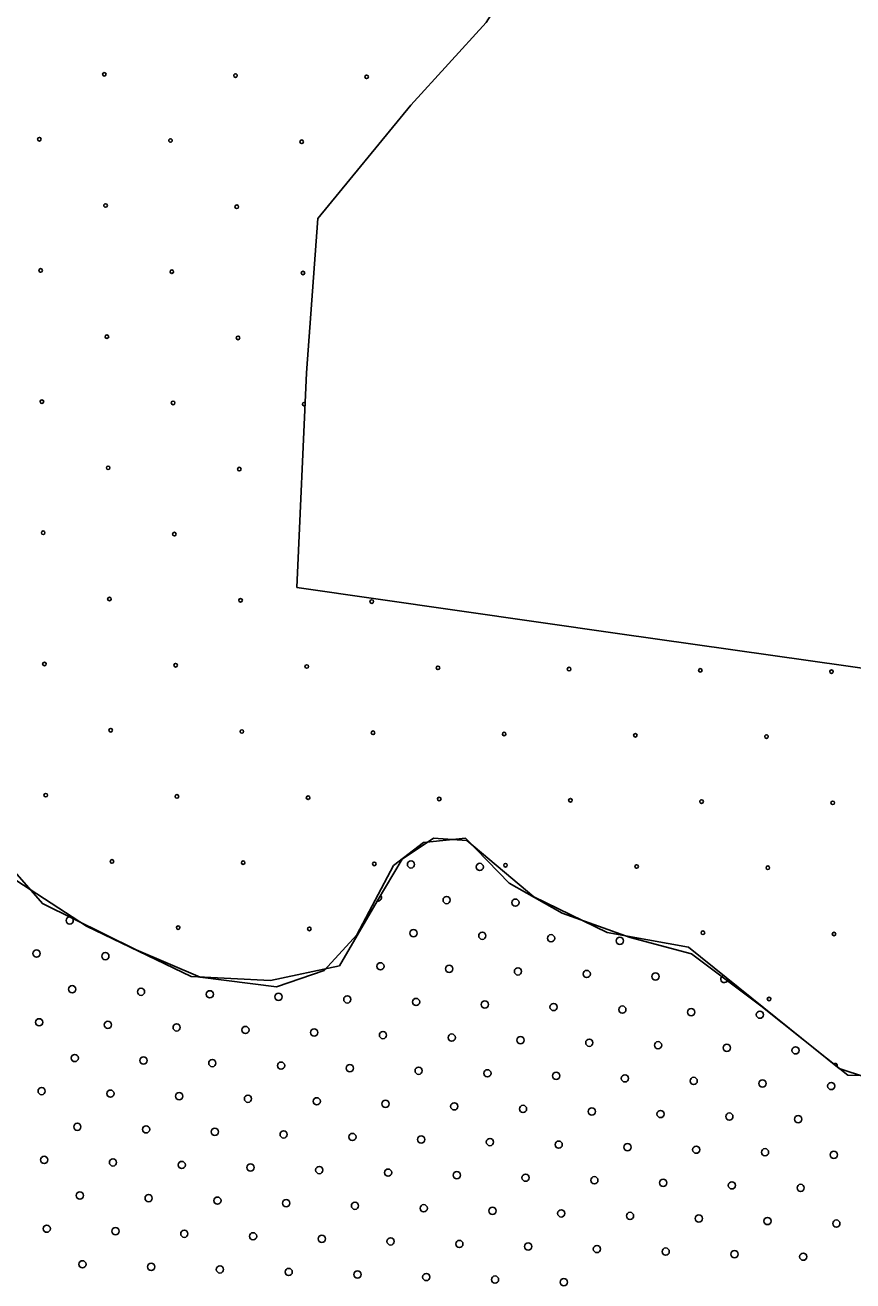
# Model space of a CAD drawing. Extents: x 1612280 to 1883141, y 560852 to 780851.
# Drawn here: x 1808829 to 1811256, y 636942 to 640624 of the extents above; entities that cross this region are included whole.
import ezdxf

# ---------------------------------------------------------------- set-up
doc = ezdxf.new("R2010")
doc.units = 0
for name, color, linetype in [('DESIGN - EROSION CONTROL - Devices', 7, 'Continuous'), ('DESIGN - SCRATCH - User 1', 7, 'Continuous'), ('DESIGN - TRAFFIC CONTROL PERMANENT - Pavement Marking Text', 7, 'Continuous')]:
    doc.layers.add(name, color=color, linetype=linetype)

msp = doc.modelspace()

# ---------------------------------------------------------------- linework, layer by layer
at = {"layer": 'DESIGN - EROSION CONTROL - Devices'}
for centre in [(1809061.3, 640479.3), (1809061.3, 640479.3), (1809445.9, 640475.6), (1809445.9, 640475.6), (1809830.4, 640471.9), (1809830.4, 640471.9), (1808870.9, 640288.9), (1808870.9, 640288.9), (1809255.4, 640285.2), (1809255.4, 640285.2), (1809640, 640281.5), (1809640, 640281.5), (1809065, 640094.8), (1809065, 640094.8), (1809449.6, 640091.1), (1809449.6, 640091.1), (1808874.6, 639904.4), (1808874.6, 639904.4), (1809259.2, 639900.6), (1809259.2, 639900.6), (1809643.7, 639896.9), (1809643.7, 639896.9), (1809068.8, 639710.2), (1809068.8, 639710.2), (1809453.3, 639706.5), (1809453.3, 639706.5), (1808878.4, 639519.8), (1808878.4, 639519.8), (1809262.9, 639516.1), (1809262.9, 639516.1), (1809072.5, 639325.7), (1809072.5, 639325.7), (1809457.1, 639322), (1809457.1, 639322), (1808882.1, 639135.3), (1808882.1, 639135.3), (1809266.6, 639131.5), (1809266.6, 639131.5), (1809076.2, 638941.1), (1809076.2, 638941.1), (1809460.8, 638937.4), (1809460.8, 638937.4), (1809845.3, 638933.7), (1809845.3, 638933.7), (1808885.8, 638750.7), (1808885.8, 638750.7), (1809270.4, 638747), (1809270.4, 638747), (1809654.9, 638743.3), (1809654.9, 638743.3), (1810039.5, 638739.5), (1810039.5, 638739.5), (1810424, 638735.8), (1810424, 638735.8), (1810808.6, 638732.1), (1810808.6, 638732.1), (1811193.1, 638728.3), (1811193.1, 638728.3), (1809080, 638556.6), (1809080, 638556.6), (1809464.5, 638552.8), (1809464.5, 638552.8), (1809849.1, 638549.1), (1809849.1, 638549.1), (1810233.6, 638545.4), (1810233.6, 638545.4), (1810618.2, 638541.6), (1810618.2, 638541.6), (1811002.7, 638537.9), (1811002.7, 638537.9), (1808889.6, 638366.2), (1808889.6, 638366.2), (1809274.1, 638362.4), (1809274.1, 638362.4), (1809658.7, 638358.7), (1809658.7, 638358.7), (1810043.2, 638355), (1810043.2, 638355), (1810427.8, 638351.2), (1810427.8, 638351.2), (1810812.3, 638347.5), (1810812.3, 638347.5), (1811196.9, 638343.8), (1811196.9, 638343.8), (1809083.7, 638172), (1809083.7, 638172), (1809468.3, 638168.3), (1809468.3, 638168.3), (1809852.8, 638164.6), (1809852.8, 638164.6), (1810237.4, 638160.8), (1810237.4, 638160.8), (1810621.9, 638157.1), (1810621.9, 638157.1), (1811006.5, 638153.4), (1811006.5, 638153.4), (1809277.8, 637977.9), (1809277.8, 637977.9), (1809662.4, 637974.1), (1809662.4, 637974.1), (1810816.1, 637962.9), (1810816.1, 637962.9), (1811200.6, 637959.2), (1811200.6, 637959.2), (1811010.2, 637768.8), (1811010.2, 637768.8)]:
    msp.add_circle(centre, 5.28, dxfattribs=at)
for centre, start, end in [((1809647.5, 639512.4), 57.4283, 297.3931), ((1811204.3, 637574.7), 322.0522, 140.8048)]:
    msp.add_arc(centre, 5.28, start, end, dxfattribs=at)
at = {"layer": 'DESIGN - SCRATCH - User 1'}
for points in [[(1809625.8, 638974.5), (1809654.2, 639603.8), (1809687.2, 640056.3), (1809959.7, 640388.9), (1810181.2, 640631.6), (1810280.1, 640787.5), (1810058.5, 641081.1)], [(1809625.8, 638974.5), (1809654.2, 639603.8), (1809687.2, 640056.3), (1809959.7, 640388.9), (1810181.2, 640631.6), (1810280.1, 640787.5), (1810058.5, 641081.1)], [(1813428.6, 639633.8), (1812924.1, 638788.7), (1812265.3, 638800.7), (1812247.3, 638393.2), (1811891, 638405.2), (1811798.2, 638570), (1811690.4, 638680.8), (1810566, 638839.7), (1809625.8, 638974.5)], [(1813428.6, 639633.8), (1812924.1, 638788.7), (1812265.3, 638800.7), (1812247.3, 638393.2), (1811891, 638405.2), (1811798.2, 638570), (1811690.4, 638680.8), (1810566, 638839.7), (1809625.8, 638974.5)], [(1808738.2, 638323.7), (1808736.2, 638211.9), (1808879.8, 638048.3), (1809155.1, 637912.5), (1809342.5, 637832.7), (1809565.9, 637804.7), (1809705.5, 637852.6), (1809801.3, 637956.4), (1809909, 638160), (1809996.7, 638227.9), (1810120.4, 638239.9), (1810248, 638108.1), (1810403.6, 638020.3), (1810603.1, 637948.5), (1810782.6, 637900.6), (1810986, 637748.9), (1811241.3, 637545.3), (1811480.6, 637541.3), (1811644.2, 637589.2), (1811817.7, 637597.2), (1812027.1, 637533.3)], [(1808738.2, 638323.7), (1808736.2, 638211.9), (1808879.8, 638048.3), (1809155.1, 637912.5), (1809342.5, 637832.7), (1809565.9, 637804.7), (1809705.5, 637852.6), (1809801.3, 637956.4), (1809909, 638160), (1809996.7, 638227.9), (1810120.4, 638239.9), (1810248, 638108.1), (1810403.6, 638020.3), (1810603.1, 637948.5), (1810782.6, 637900.6), (1810986, 637748.9), (1811241.3, 637545.3), (1811480.6, 637541.3), (1811644.2, 637589.2), (1811817.7, 637597.2), (1812027.1, 637533.3)], [(1808782.3, 638129.3), (1809009, 637982.1), (1809315.5, 637834.9), (1809548.4, 637822.7), (1809750.6, 637865.6), (1809861, 638055.7), (1809934.5, 638178.4), (1810026.4, 638239.7), (1810124.5, 638233.6), (1810320.6, 638068), (1810535.1, 637963.7), (1810774.1, 637920.8), (1811215.4, 637565.1)], [(1808782.3, 638129.3), (1809009, 637982.1), (1809315.5, 637834.9), (1809548.4, 637822.7), (1809750.6, 637865.6), (1809861, 638055.7), (1809934.5, 638178.4), (1810026.4, 638239.7), (1810124.5, 638233.6), (1810320.6, 638068), (1810535.1, 637963.7), (1810774.1, 637920.8), (1811215.4, 637565.1)], [(1811215.4, 637565.1), (1811296.1, 637538.6)], [(1811215.4, 637565.1), (1811296.1, 637538.6)]]:
    msp.add_lwpolyline(points, dxfattribs=at)
at = {"layer": 'DESIGN - TRAFFIC CONTROL PERMANENT - Pavement Marking Text'}
for centre in [(1809960.4, 638163.2), (1809960.4, 638163.2), (1810162, 638155.8), (1810162, 638155.8), (1810064.9, 638058.7), (1810064.9, 638058.7), (1810266.5, 638051.2), (1810266.5, 638051.2), (1808959.8, 637998.9), (1808959.8, 637998.9), (1809967.8, 637961.6), (1809967.8, 637961.6), (1810169.4, 637954.1), (1810169.4, 637954.1), (1810371, 637946.7), (1810371, 637946.7), (1810572.7, 637939.2), (1810572.7, 637939.2), (1808862.7, 637901.9), (1808862.7, 637901.9), (1809064.3, 637894.4), (1809064.3, 637894.4), (1809870.8, 637864.5), (1809870.8, 637864.5), (1810072.4, 637857.1), (1810072.4, 637857.1), (1810274, 637849.6), (1810274, 637849.6), (1810475.6, 637842.1), (1810475.6, 637842.1), (1810677.2, 637834.7), (1810677.2, 637834.7), (1808967.2, 637797.3), (1808967.2, 637797.3), (1809168.9, 637789.9), (1809168.9, 637789.9), (1809370.5, 637782.4), (1809370.5, 637782.4), (1809572.1, 637774.9), (1809572.1, 637774.9), (1809773.7, 637767.5), (1809773.7, 637767.5), (1809975.3, 637760), (1809975.3, 637760), (1810176.9, 637752.5), (1810176.9, 637752.5), (1810378.5, 637745.1), (1810378.5, 637745.1), (1810580.1, 637737.6), (1810580.1, 637737.6), (1810781.7, 637730.1), (1810781.7, 637730.1), (1810983.3, 637722.7), (1810983.3, 637722.7), (1808870.2, 637700.3), (1808870.2, 637700.3), (1809071.8, 637692.8), (1809071.8, 637692.8), (1809273.4, 637685.3), (1809273.4, 637685.3), (1809475, 637677.9), (1809475, 637677.9), (1809676.6, 637670.4), (1809676.6, 637670.4), (1809878.2, 637662.9), (1809878.2, 637662.9), (1810079.8, 637655.5), (1810079.8, 637655.5), (1810281.4, 637648), (1810281.4, 637648), (1810483.1, 637640.5), (1810483.1, 637640.5), (1810684.7, 637633.1), (1810684.7, 637633.1), (1810886.3, 637625.6), (1810886.3, 637625.6), (1811087.9, 637618.1), (1811087.9, 637618.1), (1808974.7, 637595.7), (1808974.7, 637595.7), (1809176.3, 637588.3), (1809176.3, 637588.3), (1809377.9, 637580.8), (1809377.9, 637580.8), (1809579.5, 637573.3), (1809579.5, 637573.3), (1809781.2, 637565.9), (1809781.2, 637565.9), (1809982.8, 637558.4), (1809982.8, 637558.4), (1810184.4, 637550.9), (1810184.4, 637550.9), (1810386, 637543.5), (1810386, 637543.5), (1810587.6, 637536), (1810587.6, 637536), (1810789.2, 637528.5), (1810789.2, 637528.5), (1808877.6, 637498.7), (1808877.6, 637498.7), (1809079.2, 637491.2), (1809079.2, 637491.2), (1810990.8, 637521.1), (1810990.8, 637521.1), (1811192.4, 637513.6), (1811192.4, 637513.6), (1809280.9, 637483.7), (1809280.9, 637483.7), (1809482.5, 637476.3), (1809482.5, 637476.3), (1809684.1, 637468.8), (1809684.1, 637468.8), (1809885.7, 637461.3), (1809885.7, 637461.3), (1810087.3, 637453.9), (1810087.3, 637453.9), (1810288.9, 637446.4), (1810288.9, 637446.4), (1810490.5, 637438.9), (1810490.5, 637438.9), (1810692.1, 637431.5), (1810692.1, 637431.5), (1810893.7, 637424), (1810893.7, 637424), (1808982.2, 637394.1), (1808982.2, 637394.1), (1809183.8, 637386.6), (1809183.8, 637386.6), (1811095.4, 637416.5), (1811095.4, 637416.5), (1809385.4, 637379.2), (1809385.4, 637379.2), (1809587, 637371.7), (1809587, 637371.7), (1809788.6, 637364.2), (1809788.6, 637364.2), (1809990.2, 637356.8), (1809990.2, 637356.8), (1810191.8, 637349.3), (1810191.8, 637349.3), (1810393.4, 637341.8), (1810393.4, 637341.8), (1810595.1, 637334.4), (1810595.1, 637334.4), (1810796.7, 637326.9), (1810796.7, 637326.9), (1810998.3, 637319.4), (1810998.3, 637319.4), (1811199.9, 637312), (1811199.9, 637312), (1808885.1, 637297), (1808885.1, 637297), (1809086.7, 637289.6), (1809086.7, 637289.6), (1809288.3, 637282.1), (1809288.3, 637282.1), (1809489.9, 637274.6), (1809489.9, 637274.6), (1809691.5, 637267.2), (1809691.5, 637267.2), (1809893.2, 637259.7), (1809893.2, 637259.7), (1810094.8, 637252.2), (1810094.8, 637252.2), (1810296.4, 637244.8), (1810296.4, 637244.8), (1810498, 637237.3), (1810498, 637237.3), (1810699.6, 637229.8), (1810699.6, 637229.8), (1810901.2, 637222.4), (1810901.2, 637222.4), (1811102.8, 637214.9), (1811102.8, 637214.9), (1808989.6, 637192.5), (1808989.6, 637192.5), (1809191.3, 637185), (1809191.3, 637185), (1809392.9, 637177.6), (1809392.9, 637177.6), (1809594.5, 637170.1), (1809594.5, 637170.1), (1809796.1, 637162.6), (1809796.1, 637162.6), (1809997.7, 637155.2), (1809997.7, 637155.2), (1810199.3, 637147.7), (1810199.3, 637147.7), (1810400.9, 637140.2), (1810400.9, 637140.2), (1810602.5, 637132.8), (1810602.5, 637132.8), (1810804.1, 637125.3), (1810804.1, 637125.3), (1808892.6, 637095.4), (1808892.6, 637095.4), (1809094.2, 637088), (1809094.2, 637088), (1811005.7, 637117.8), (1811005.7, 637117.8), (1811207.4, 637110.4), (1811207.4, 637110.4), (1809295.8, 637080.5), (1809295.8, 637080.5), (1809497.4, 637073), (1809497.4, 637073), (1809699, 637065.6), (1809699, 637065.6), (1809900.6, 637058.1), (1809900.6, 637058.1), (1810102.2, 637050.6), (1810102.2, 637050.6), (1810303.8, 637043.2), (1810303.8, 637043.2), (1810505.5, 637035.7), (1810505.5, 637035.7), (1810707.1, 637028.2), (1810707.1, 637028.2), (1810908.7, 637020.8), (1810908.7, 637020.8), (1811110.3, 637013.3), (1811110.3, 637013.3), (1808997.1, 636990.9), (1808997.1, 636990.9), (1809198.7, 636983.4), (1809198.7, 636983.4), (1809400.3, 636976), (1809400.3, 636976), (1809601.9, 636968.5), (1809601.9, 636968.5), (1809803.6, 636961), (1809803.6, 636961), (1810005.2, 636953.6), (1810005.2, 636953.6), (1810206.8, 636946.1), (1810206.8, 636946.1), (1810408.4, 636938.6), (1810408.4, 636938.6)]:
    msp.add_circle(centre, 10.6, dxfattribs=at)
for centre, start, end in [((1809863.3, 638066.2), 257.6026, 40.5087), ((1810878.8, 637827.2), 98.19, 4.0679)]:
    msp.add_arc(centre, 10.6, start, end, dxfattribs=at)

doc.saveas('drawing.dxf')
